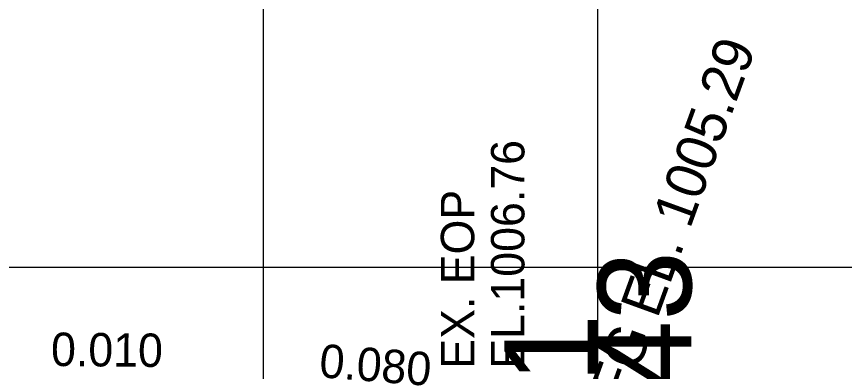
# Model space of a CAD drawing. Extents: x 1131015 to 1136271, y 133453 to 174329.
# Drawn here: x 1132323.06 to 1132347.84, y 159681.54 to 159692.15 of the extents above; entities that cross this region are included whole.
import ezdxf

# ---------------------------------------------------------------- set-up
doc = ezdxf.new("R2010")
doc.units = 0
for name, color, linetype in [('DESIGN - SHEET - Light Grid', 7, 'Continuous'), ('DESIGN - SHEET - Linework', 7, 'Continuous'), ('DESIGN - TYPICAL - Finished Grade Slopes Text', 7, 'Continuous'), ('DESIGN - TYPICAL - Text', 7, 'Continuous'), ('SURVEY - GROUND - Existing Pavement Text', 7, 'Continuous')]:
    doc.layers.add(name, color=color, linetype=linetype)

msp = doc.modelspace()

# ---------------------------------------------------------------- linework, layer by layer
at = {"layer": 'DESIGN - SHEET - Light Grid'}
msp.add_line((1132340.456, 159667.655), (1132340.456, 159708.944), dxfattribs=at)
at = {"layer": 'DESIGN - SHEET - Linework'}
for p, q in [((1132330.456, 159614.655), (1132330.456, 159824.655)), ((1132340.456, 159614.655), (1132340.456, 159824.655)), ((1132190.456, 159684.655), (1132490.456, 159684.655))]:
    msp.add_line(p, q, dxfattribs=at)

# ---------------------------------------------------------------- texts
at = {"layer": 'DESIGN - SHEET - Light Grid'}
for s, p in [('E 2080357.5343', (1132343.256, 159657.655)), ('N 656815.7451', (1132340.456, 159657.655))]:
    msp.add_text(s, height=2.8, rotation=90, dxfattribs=at).set_placement(p)
at = {"layer": 'DESIGN - TYPICAL - Finished Grade Slopes Text'}
for s, rotation, p in [('0.010', 359.4271, (1132324.09, 159681.702)), ('0.080', 355.4261, (1132332.098, 159681.367))]:
    msp.add_text(s, height=1, rotation=rotation, dxfattribs=at).set_placement(p)
at = {"layer": 'DESIGN - TYPICAL - Text'}
msp.add_text('  FG EL. 1005.29', height=1.2, rotation=70, dxfattribs=at).set_placement((1132341.019, 159679.743))
at = {"layer": 'SURVEY - GROUND - Existing Pavement Text'}
for s, p in [('EL.1006.76', (1132338.262, 159681.618)), ('EX. EOP', (1132336.761, 159681.618))]:
    msp.add_text(s, height=1, rotation=90, dxfattribs=at).set_placement(p)

doc.saveas('drawing.dxf')
